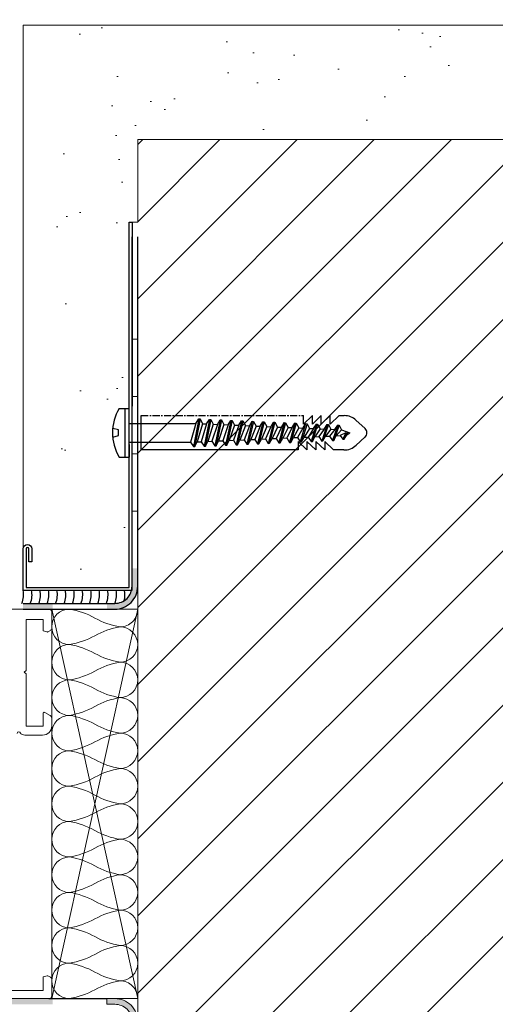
# Model space of a CAD drawing. Header units: millimetres. Extents: x 3652085 to 3778338, y -303702 to -273644.
# Tile 336 of 588: x 3710904 to 3710987, y -278705 to -278533. Entities that reach past the tile are written whole.
import ezdxf

# ---------------------------------------------------------------- set-up
doc = ezdxf.new("R2010")
doc.units = ezdxf.units.MM
doc.header["$PDMODE"] = 34
for name, pattern in [('CENTER', [2, 1.25, -0.25, 0.25, -0.25]), ('DASHED', [0.75, 0.5, -0.25]), ('HIDDEN2', [4.7625, 3.175, -1.5875])]:
    doc.linetypes.add(name, pattern=pattern)
for name, color, linetype, lineweight in [('004 Brick Wall', 7, 'Continuous', 0), ('021 Various', 7, 'Continuous', 5), ('A-Detl-Thin', 150, 'Continuous', 18), ('DIM-03    (HAUSART)', 111, 'Continuous', 5), ('G-Detl-Thin', 151, 'Continuous', 25)]:
    doc.layers.add(name, color=color, linetype=linetype, lineweight=lineweight)
for name, color, linetype in [('1', 7, 'Continuous'), ('ATTACHMT', 7, 'Continuous'), ('FIXINGS', 7, 'Continuous')]:
    doc.layers.add(name, color=color, linetype=linetype)
doc.styles.add('1-20 Eng HA', font='arial.ttf', dxfattribs={"height": 40})
doc.dimstyles.new('1-20 Eng HA', dxfattribs={"dimtxt": 40, "dimasz": 16, "dimexe": 16, "dimexo": 5, "dimgap": 5, "dimtad": 1, "dimdec": 0, "dimlfac": -1, "dimzin": 0, "dimdsep": 46, "dimtxsty": '1-20 Eng HA', "dimblk": 'OBLIQUE', "dimcen": 0.09, "dimdle": 16, "dimclrd": 256, "dimclre": 256, "dimclrt": 256, "dimadec": 0, "dimazin": 0, "dimtfac": 1, "dimtdec": 0, "dimtofl": 0, "dimtmove": 0, "dimatfit": 3, "dimldrblk": 'OBLIQUE', "dimfxl": 1, "dimtolj": 1, "dimtzin": 0, "dimlwe": 0, "dimarcsym": 0})

# ---------------------------------------------------------------- blocks, each defined once
blk = doc.blocks.new('Dubel_1')
at = {"layer": 'FIXINGS', "color": 7}
for p, q in [((1.14, 4.24), (2.9, 4.24)), ((2.23, -4.24), (2.23, 4.24)), ((2.9, 2.04), (2.9, 4.24)), ((2.9, -2.04), (2.9, 2.04)), ((5, -3), (5, 3)), ((15.07, 2.42), (14.13, -2.42)), ((15.3, 2.41), (14.36, -2.41)), ((14.57, 1.63), (15.07, 2.42)), ((15.07, 2.42), (15.3, 2.41)), ((15.3, 2.41), (15.73, 1.58)), ((16.93, 2.34), (16, -2.34)), ((17.16, 2.33), (16.23, -2.33)), ((16.43, 1.55), (16.93, 2.34)), ((16.93, 2.34), (17.16, 2.33)), ((17.16, 2.33), (17.59, 1.5)), ((18.79, 2.26), (17.86, -2.26)), ((19.03, 2.25), (18.09, -2.25)), ((18.3, 1.47), (18.79, 2.26)), ((18.79, 2.26), (19.03, 2.25)), ((19.03, 2.25), (19.46, 1.42)), ((20.66, 2.17), (19.73, -2.17)), ((20.89, 2.16), (19.96, -2.16)), ((20.16, 1.39), (20.66, 2.17)), ((20.66, 2.17), (20.89, 2.16)), ((20.89, 2.16), (21.32, 1.34)), ((22.52, 2.09), (21.59, -2.09)), ((22.76, 2.08), (21.82, -2.08)), ((22.03, 1.31), (22.52, 2.09)), ((22.52, 2.09), (22.76, 2.08)), ((22.76, 2.08), (23.19, 1.26)), ((24.39, 2.01), (23.46, -2.01)), ((24.62, 2), (23.69, -2)), ((23.89, 1.23), (24.39, 2.01)), ((24.39, 2.01), (24.62, 2)), ((24.62, 2), (25.05, 1.18)), ((26.25, 1.93), (25.32, -1.93)), ((26.49, 1.92), (25.55, -1.92)), ((25.76, 1.15), (26.25, 1.93)), ((26.25, 1.93), (26.49, 1.92)), ((26.49, 1.92), (26.92, 1.1)), ((28.12, 1.85), (27.19, -1.85)), ((28.35, 1.84), (27.42, -1.84)), ((27.62, 1.06), (28.12, 1.85)), ((28.12, 1.85), (28.35, 1.84)), ((28.35, 1.84), (28.78, 1.01)), ((29.98, 1.77), (29.05, -1.77)), ((30.22, 1.76), (29.28, -1.76)), ((29.48, 0.98), (29.98, 1.77)), ((29.98, 1.77), (30.22, 1.76)), ((30.22, 1.76), (30.65, 0.93)), ((34.89, 3), (33.34, 1.51)), ((33.34, 1.51), (33.34, 3)), ((36.45, 3), (34.89, 1.51)), ((34.89, 1.51), (34.89, 3)), ((38, 3), (36.45, 1.51)), ((36.45, 1.51), (36.45, 3)), ((39.55, 3), (38, 1.51)), ((38, 1.51), (38, 3)), ((42.5, 2.2), (44.09, 0.73)), ((1.07, 0.5), (0.03, 0.75)), ((1.07, -0.5), (1.07, 0.5)), ((2.9, 1.63), (14.57, 1.63)), ((14.57, 1.63), (13.63, -1.63)), ((15.73, 1.58), (14.79, -1.58)), ((16.43, 1.55), (15.5, -1.55)), ((15.73, 1.58), (16.43, 1.55)), ((17.59, 1.5), (16.66, -1.5)), ((18.3, 1.47), (17.36, -1.47)), ((17.59, 1.5), (18.3, 1.47)), ((19.46, 1.42), (18.52, -1.42)), ((20.16, 1.39), (19.23, -1.39)), ((19.46, 1.42), (20.16, 1.39)), ((21.32, 1.34), (20.39, -1.34)), ((22.03, 1.31), (21.09, -1.31)), ((21.32, 1.34), (22.03, 1.31)), ((23.19, 1.26), (22.25, -1.26)), ((23.89, 1.23), (22.96, -1.23)), ((23.19, 1.26), (23.89, 1.23)), ((25.05, 1.18), (24.12, -1.18)), ((25.76, 1.15), (24.82, -1.15)), ((25.05, 1.18), (25.76, 1.15)), ((26.92, 1.1), (25.98, -1.1)), ((27.62, 1.06), (26.69, -1.06)), ((26.92, 1.1), (27.62, 1.06)), ((28.78, 1.01), (27.85, -1.01)), ((29.48, 0.98), (28.55, -0.98)), ((28.78, 1.01), (29.48, 0.98)), ((30.65, 0.93), (29.71, -0.93)), ((31.35, 0.9), (30.42, -0.9)), ((30.65, 0.93), (31.35, 0.9)), ((31.85, 1.69), (30.92, -1.69)), ((32.08, 1.68), (31.15, -1.68)), ((31.35, 0.9), (31.85, 1.69)), ((32.51, 0.85), (31.58, -0.85)), ((31.85, 1.69), (32.08, 1.68)), ((32.08, 1.68), (32.51, 0.85)), ((33.21, 0.82), (32.28, -0.82)), ((32.51, 0.85), (33.21, 0.82)), ((33.71, 1.6), (32.78, -1.6)), ((33.95, 1.59), (33.01, -1.59)), ((33.21, 0.82), (33.71, 1.6)), ((34.38, 0.77), (33.44, -0.77)), ((33.71, 1.6), (33.95, 1.59)), ((33.95, 1.59), (34.38, 0.77)), ((35.08, 0.74), (34.15, -0.74)), ((34.38, 0.77), (35.08, 0.74)), ((35.58, 1.52), (34.65, -1.52)), ((35.81, 1.51), (34.88, -1.51)), ((35.08, 0.74), (35.58, 1.52)), ((36.24, 0.69), (35.31, -0.69)), ((35.58, 1.52), (35.81, 1.51)), ((35.81, 1.51), (36.24, 0.69)), ((36.94, 0.66), (36.01, -0.66)), ((36.24, 0.69), (36.94, 0.66)), ((37.44, 1.44), (36.51, -1.44)), ((37.68, 1.43), (36.74, -1.43)), ((36.94, 0.66), (37.44, 1.44)), ((38.11, 0.61), (37.17, -0.61)), ((37.44, 1.44), (37.68, 1.43)), ((37.68, 1.43), (38.11, 0.61)), ((38.81, 0.58), (37.88, -0.58)), ((38.11, 0.61), (38.81, 0.58)), ((39.31, 1.36), (38.38, -1.36)), ((39.54, 1.35), (38.61, -1.35)), ((38.81, 0.58), (39.31, 1.36)), ((39.97, 0.53), (39.04, -0.53)), ((39.31, 1.36), (39.54, 1.35)), ((39.54, 1.35), (39.97, 0.53)), ((40.71, 0), (39.74, -0.49)), ((39.97, 0.53), (41.41, 0)), ((40.71, 0), (40.22, -1.12)), ((40.94, 0), (40.46, -1.11)), ((40.94, 0), (40.9, -0.36)), ((40.9, -0.36), (41.41, 0)), ((0.03, -0.75), (1.07, -0.5)), ((2.9, -1.63), (13.63, -1.63)), ((13.63, -1.63), (14.13, -2.42)), ((14.36, -2.41), (14.79, -1.58)), ((14.79, -1.58), (15.5, -1.55)), ((15.5, -1.55), (16, -2.34)), ((16.23, -2.33), (16.66, -1.5)), ((16.66, -1.5), (17.36, -1.47)), ((17.36, -1.47), (17.86, -2.26)), ((18.09, -2.25), (18.52, -1.42)), ((18.52, -1.42), (19.23, -1.39)), ((19.23, -1.39), (19.73, -2.17)), ((19.96, -2.16), (20.39, -1.34)), ((20.39, -1.34), (21.09, -1.31)), ((21.09, -1.31), (21.59, -2.09)), ((21.82, -2.08), (22.25, -1.26)), ((22.25, -1.26), (22.96, -1.23)), ((22.96, -1.23), (23.46, -2.01)), ((23.69, -2), (24.12, -1.18)), ((24.12, -1.18), (24.82, -1.15)), ((24.82, -1.15), (25.32, -1.93)), ((25.55, -1.92), (25.98, -1.1)), ((25.98, -1.1), (26.69, -1.06)), ((26.69, -1.06), (27.19, -1.85)), ((27.42, -1.84), (27.85, -1.01)), ((27.85, -1.01), (28.55, -0.98)), ((28.55, -0.98), (29.05, -1.77)), ((29.28, -1.76), (29.71, -0.93)), ((29.71, -0.93), (30.42, -0.9)), ((30.42, -0.9), (30.92, -1.69)), ((30.92, -1.69), (31.15, -1.68)), ((31.15, -1.68), (31.58, -0.85)), ((31.58, -0.85), (32.28, -0.82)), ((32.28, -0.82), (32.78, -1.6)), ((33.94, -3), (32.38, -1.51)), ((32.38, -1.51), (32.38, -3)), ((32.78, -1.6), (33.01, -1.59)), ((33.01, -1.59), (33.44, -0.77)), ((33.44, -0.77), (34.15, -0.74)), ((35.49, -3), (33.94, -1.51)), ((33.94, -1.51), (33.94, -3)), ((34.15, -0.74), (34.65, -1.52)), ((34.65, -1.52), (34.88, -1.51)), ((34.88, -1.51), (35.31, -0.69)), ((35.31, -0.69), (36.01, -0.66)), ((37.04, -3), (35.49, -1.51)), ((35.49, -1.51), (35.49, -3)), ((36.01, -0.66), (36.51, -1.44)), ((36.51, -1.44), (36.74, -1.43)), ((36.74, -1.43), (37.17, -0.61)), ((38.59, -3), (37.04, -1.51)), ((37.04, -1.51), (37.04, -3)), ((37.17, -0.61), (37.88, -0.58)), ((37.88, -0.58), (38.38, -1.36)), ((38.38, -1.36), (38.61, -1.35)), ((38.61, -1.35), (39.04, -0.53)), ((39.04, -0.53), (39.74, -0.49)), ((39.74, -0.49), (40.22, -1.12)), ((40.22, -1.12), (40.46, -1.11)), ((40.46, -1.11), (40.9, -0.36)), ((42.5, -2.2), (44.09, -0.73)), ((2.9, -2.04), (2.9, -4.24)), ((32.38, -3), (5, -3)), ((14.13, -2.42), (14.36, -2.41)), ((16, -2.34), (16.23, -2.33)), ((17.86, -2.26), (18.09, -2.25)), ((19.73, -2.17), (19.96, -2.16)), ((21.59, -2.09), (21.82, -2.08)), ((23.46, -2.01), (23.69, -2)), ((25.32, -1.93), (25.55, -1.92)), ((27.19, -1.85), (27.42, -1.84)), ((29.05, -1.77), (29.28, -1.76)), ((40.37, -3), (38.59, -3)), ((1.14, -4.24), (2.9, -4.24))]:
    blk.add_line(p, q, dxfattribs=at)
at = {"layer": 'FIXINGS', "color": 7, "linetype": 'CENTER'}
for p, q in [((5, 3), (33.34, 3)), ((39.55, 3), (40.46, 3))]:
    blk.add_line(p, q, dxfattribs=at)
at = {"layer": 'FIXINGS', "color": 7}
for centre, radius, start, end in [((8.46, 0), 8.46, 149.9384, 210.0616), ((40.46, 0), 3, 47.3071, 89.9854), ((43.41, 0), 1, 312.6929, 47.3071), ((40.46, 0), 3, 268.1701, 314.2616)]:
    blk.add_arc(centre, radius, start, end, dxfattribs=at)
blk = doc.blocks.new('_Oblique')
at = {"color": 0, "linetype": 'ByBlock', "lineweight": -2}
blk.add_line((-0.5, -0.5), (0.5, 0.5), dxfattribs=at)
blk = doc.blocks.new('*D504')
at = {"layer": 'Defpoints', "color": 0, "lineweight": 0, "transparency": 16777216}
for p in [(3711051.35, -278533.65), (3711051.35, -278533.65), (3711034.73, -278553.65)]:
    blk.add_point(p, dxfattribs=at)
at = {"layer": 'DIM-03    (HAUSART)', "lineweight": -2, "transparency": 16777216}
for p, q in [((3710999.5, -278511.71), (3710999.5, -278443.87)), ((3711051.35, -278543.65), (3710999.5, -278511.71)), ((3711051.35, -278569.65), (3711051.35, -278517.65))]:
    blk.add_line(p, q, dxfattribs=at)
at = {"layer": 'DIM-03    (HAUSART)', "linetype": 'HIDDEN2', "lineweight": 0, "transparency": 16777216}
for p, q in [((3711056.35, -278533.65), (3711067.35, -278533.65)), ((3711039.73, -278553.65), (3711067.35, -278553.65))]:
    blk.add_line(p, q, dxfattribs=at)
at = {"layer": 'DIM-03    (HAUSART)', "lineweight": -2, "transparency": 16777216, "xscale": 16, "yscale": 16, "zscale": 16}
for p, rotation in [((3711051.35, -278533.65), 90), ((3711051.35, -278553.65), 270)]:
    blk.add_blockref('_Oblique', p, dxfattribs=dict(at, rotation=rotation))
at = {"layer": 'DIM-03    (HAUSART)', "lineweight": 0, "transparency": 16777216, "insert": (3710974.08, -278477.79), "char_height": 40, "attachment_point": 5, "rotation": 90, "style": '1-20 Eng HA'}
blk.add_mtext('\\A1;20', dxfattribs=at)
blk = doc.blocks.new('*U72')
at = {"color": 7, "linetype": 'Continuous', "lineweight": 0}
for points in [[(0, 15), (4, 15)], [(0, -14.99), (0, 15)], [(4, 15), (4, -14.99)], [(4, 10.5), (6, 10.5)], [(4, -10.5), (4, 10.5)], [(6, -10.5), (6, 10.5)], [(6, 8.5), (6.75, 9.8)], [(6.1, 8.25), (6.35, 9.05)], [(6.35, 9.05), (6.75, 9.8)], [(6.75, 9.8), (13.25, 9.8)], [(13.25, 9.8), (13.65, 9.05)], [(14, 8.5), (13.25, 9.8)], [(13.65, 9.05), (13.9, 8.25)], [(6, 7.35), (6.1, 8.25)], [(6.1, 6.5), (6, 7.35)], [(13.9, 8.25), (14, 7.35)], [(14, 7.35), (13.9, 6.5)], [(14, -8.5), (14, 8.5)], [(-82.77, 5.35), (-83.62, 5.05)], [(-82.77, 5.35), (-81.22, 5.6)], [(-81.22, 5.6), (-79.67, 5.6)], [(-79.67, 5.6), (-67.53, 4.95)], [(6.35, 5.65), (6.1, 6.5)], [(6.75, 4.9), (6.35, 5.65)], [(13.65, 5.65), (13.25, 4.9)], [(13.9, 6.5), (13.65, 5.65)], [(-91.02, 3.5), (-89.52, 5)], [(-91.02, -3.5), (-91.02, 3.5)], [(-89.52, 5), (-85.02, 5)], [(-89.52, -5), (-89.52, 5)], [(-84.02, 4.8), (-85.02, 5)], [(-85.02, 5), (-85.02, -5)], [(-84.82, 3.6), (-84.97, 2.65)], [(-84.37, 4.45), (-84.82, 3.6)], [(-83.62, 5.05), (-84.37, 4.45)], [(-82.77, 2.85), (-82.67, 3.5)], [(-82.67, 3.5), (-82.32, 4.05)], [(-82.32, 4.05), (-81.82, 4.5)], [(-82.02, 1.15), (-81.82, 4.5)], [(-81.82, 4.5), (-81.77, 2.8)], [(-78.72, 3.45), (-78.12, 3.95)], [(-78.62, 2.75), (-78.72, 3.45)], [(-78.12, 3.95), (-77.22, 3.8)], [(-77.87, 1.8), (-77.72, 4.4)], [(-77.22, 3.8), (-76.87, 3.1)], [(-67.53, -1.3), (-67.53, 4.95)], [(-67.53, 3.6), (-65.18, 3.6)], [(-64.93, 3.7), (-65.18, 3.6)], [(-64.83, 4), (-64.93, 3.7)], [(-64.83, 5), (-64.83, -5)], [(-64.83, 5), (4, 5)], [(-64.83, -4), (-64.83, 4)], [(-13.05, 5), (-13.05, -5)], [(-11.05, 5), (-11.05, -5)], [(4, 4.1), (-11.05, 4.1)], [(6.25, 3), (6.75, 4.9)], [(6.75, 4.9), (13.25, 4.9)], [(13.25, 4.9), (13.7, 3)], [(14, 5), (15, 5)], [(15.89, 4.1), (14, 4.1)], [(15, 5), (16.34, 3.6)], [(15, 5), (15, -5)], [(18.44, 3.7), (16.34, 3.7)], [(16.34, 3.6), (16.34, -3.6)], [(18.94, 3.2), (18.44, 3.7)], [(18.44, -3.7), (18.44, 3.7)], [(-84.97, 2.65), (-84.67, 1.2)], [(-82.72, 2.2), (-82.77, 2.85)], [(-82.47, 1.6), (-82.72, 2.2)], [(-81.77, 2.8), (-82.02, 1.15)], [(-79.17, 3.25), (-76.47, 3.1)], [(-77.62, 2.35), (-78.62, 2.75)], [(-76.87, 3.1), (-77.62, 2.35)], [(6, 1), (6.25, 3)], [(13.7, 3), (13.95, 1)], [(18.94, 3.2), (18.94, -3.2)], [(-72.48, 0), (-92.92, 0)], [(-89.97, 0), (-64.98, 0)], [(-84.67, 1.2), (-83.87, 0.3)], [(-83.87, 0.3), (-82.47, -0.2)], [(-82.02, 1.15), (-82.47, 1.6)], [(-42.49, 0), (-57.48, 0)], [(-12.5, 0), (-27.49, 0)], [(22.89, 0), (2.5, 0)], [(6, -1), (6, 1)], [(13.95, 1), (13.95, -1)], [(-82.47, -0.2), (-81.62, -0.45)], [(-81.62, -0.45), (-80.77, -0.7)], [(-80.77, -0.7), (-76.97, -0.9)], [(-76.97, -0.9), (-76.62, -1)], [(-76.62, -1), (-76.32, -1.2)], [(-76.32, -1.2), (-76.17, -1.55)], [(-76.17, -1.55), (-76.12, -1.9)], [(-69.73, -1.65), (-69.53, -1.35)], [(-69.73, -1.95), (-69.73, -1.65)], [(-69.53, -1.35), (-69.23, -1.2)], [(-69.23, -1.2), (-67.53, -1.3)], [(6.25, -2.95), (6, -1)], [(13.95, -1), (13.7, -2.95)], [(-82.87, -3.65), (-81.67, -3.3)], [(-81.67, -3.3), (-80.52, -2.9)], [(-80.52, -2.9), (-76.77, -2.7)], [(-76.47, -2.55), (-76.77, -2.7)], [(-76.22, -2.25), (-76.47, -2.55)], [(-76.12, -1.9), (-76.22, -2.25)], [(-69.53, -2.25), (-69.73, -1.95)], [(-69.23, -2.4), (-69.53, -2.25)], [(-69.23, -2.4), (-67.53, -2.3)], [(-67.53, -2.3), (-67.53, -5.05)], [(6.75, -4.9), (6.25, -2.95)], [(13.7, -2.95), (13.25, -4.9)], [(18.44, -3.7), (18.94, -3.2)], [(-89.52, -5), (-91.02, -3.5)], [(-89.52, -5), (-85.02, -5)], [(-84.82, -4.95), (-85.02, -5)], [(-84.82, -5.05), (-84.02, -4.15)], [(-84.82, -5.05), (-84.77, -5.85)], [(-84.02, -4.15), (-82.87, -3.65)], [(-82.62, -5.75), (-81.82, -4.95)], [(-81.82, -4.95), (-81.62, -5.7)], [(-81.82, -4.95), (-81.72, -6.2)], [(-77.72, -4.55), (-77.67, -6.25)], [(-76.57, -5.45), (-67.53, -5.05)], [(-67.53, -3.6), (-65.18, -3.6)], [(-65.18, -3.6), (-64.93, -3.7)], [(-64.93, -3.7), (-64.83, -4)], [(-64.83, -5), (4, -5)], [(-13, -5), (-13.05, -5)], [(4, -4.1), (-11.05, -4.1)], [(6.35, -5.65), (6.75, -4.9)], [(6.75, -4.9), (13.25, -4.9)], [(13.25, -4.9), (13.65, -5.65)], [(15.89, -4.1), (14, -4.1)], [(14, -5), (15, -5)], [(15, -5), (16.34, -3.6)], [(18.44, -3.7), (16.34, -3.7)], [(-84.77, -5.85), (-82.62, -5.75)], [(-82.62, -5.75), (-81.72, -6.2)], [(-81.62, -5.7), (-81.72, -6.2)], [(-81.62, -5.7), (-78.72, -5.55)], [(-78.72, -5.55), (-78.62, -5.65)], [(-78.62, -5.55), (-77.67, -5.45)], [(-78.62, -5.65), (-76.72, -5.9)], [(-77.67, -5.45), (-76.67, -5.45)], [(-76.67, -5.55), (-76.72, -5.9)], [(-76.67, -5.55), (-76.62, -5.5)], [(-76.62, -5.5), (-76.57, -5.45)], [(6, -7.35), (6.1, -6.5)], [(6.1, -6.5), (6.35, -5.65)], [(13.65, -5.65), (13.9, -6.5)], [(13.9, -6.5), (14, -7.35)], [(6.1, -8.2), (6, -7.35)], [(6, -8.5), (6.75, -9.8)], [(6.35, -9.05), (6.1, -8.2)], [(14, -8.5), (13.25, -9.8)], [(13.9, -8.2), (13.65, -9.05)], [(14, -7.35), (13.9, -8.2)], [(6.75, -9.8), (6.35, -9.05)], [(6.75, -9.8), (13.25, -9.8)], [(13.65, -9.05), (13.25, -9.8)], [(4, -10.5), (6, -10.5)], [(4, -14.99), (0, -14.99)]]:
    blk.add_lwpolyline(points, dxfattribs=at)
blk = doc.blocks.new('W_02')
at = {"lineweight": 0}
for points in [[(19, -14.37), (-19, -14.37, 0.198913), (-19.35, -14.51, 0.198913), (-19.5, -14.87), (-19.5, -17.65, 0.267858), (-19.25, -18.08), (-18.82, -18.33, 0.198991), (-18.67, -18.35), (-18, -18.17), (-18, -16.17), (-15, -16.17), (-15, -25.07), (-14.7, -25.37), (-15, -25.67), (-15, -34.77), (-17.99, -34.77), (-17.99, -32.57, 0.57735), (-18.29, -32.4), (-19.24, -32.94, 0.267946), (-19.49, -33.38), (-19.49, -34.76, 0.413824), (-17.9, -36.36), (-15, -36.37, 0.146116), (-14.12, -36.11, 0.186234), (-14.04, -35.99, -0.879905), (-13.45, -36.07)], [(-11.01, -80.97), (-18.01, -80.97), (-18.01, -78.55), (-18.68, -78.38, 0.198674), (-18.83, -78.4), (-19.26, -78.64, 0.267999), (-19.51, -79.08), (-19.51, -81.87, 0.414214), (-19.01, -82.37), (-19.01, -82.37), (43.99, -82.37, 0.414214)]]:
    blk.add_lwpolyline(points, format="xyb", dxfattribs=at)

msp = doc.modelspace()

# ---------------------------------------------------------------- hatches: boundary and pattern name
at = {"layer": '004 Brick Wall', "linetype": 'Continuous', "lineweight": 0}
h = msp.add_hatch(dxfattribs=at)
h.set_pattern_fill('ANSI31', scale=3, angle=-360, style=0)
h.set_pattern_definition([(45, (-22418459.061, -7494239.545), (-6.7351920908, 6.7351920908), [])])
h.paths.add_polyline_path([(3711216.84, -278753.64), (3711216.84, -278553.65), (3710925.05, -278553.65), (3710925.05, -278753.64)])
at = {"layer": '021 Various'}
h = msp.add_hatch(dxfattribs=at)
h.set_pattern_fill('SITEWORK_SAND', color=256, scale=10, angle=-90, style=0, pattern_type=2)
h.set_pattern_definition([(307.5, (6188141.76, 13574180.14), (19.26823769, 0.62993358), [0, -15.2, 0, -17, 0, -16.25]), (277.5, (6188141.76, 13574180.14), (28.22146065, -17.697767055), [0, -8.2, 0, -13.7, 0, -5.25]), (237.5, (6188141.76, 13574192.44), (0.056590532, -31.141418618), [0, -5, 0, -18, 0, -23.5]), (227.5, (6188141.76, 13574192.44), (8.776755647, -30.061266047), [0, -2.5, 0, -11.8, 0, -13.5])])
edge = h.paths.add_edge_path()
edge.add_line((3710905.05, -278533.65), (3710905.05, -278570.64))
edge.add_line((3710905.05, -278570.64), (3710905.05, -278625.12))
edge.add_arc((3710905.8, -278625.12), 0.75, 0, 180, ccw=False)
edge.add_line((3710906.55, -278625.12), (3710906.55, -278627.36))
edge.add_line((3710906.55, -278627.36), (3710906.05, -278627.36))
edge.add_line((3710906.05, -278627.36), (3710906.05, -278625.12))
edge.add_arc((3710905.8, -278625.12), 0.25, 0, 180)
edge.add_line((3710905.55, -278625.12), (3710905.55, -278631.86))
edge.add_line((3710905.55, -278631.86), (3710923.55, -278631.86))
edge.add_line((3710923.55, -278631.86), (3710923.55, -278609.09))
edge.add_line((3710923.55, -278609.09), (3710921.79, -278609.09))
edge.add_arc((3710929.11, -278604.85), 8.46, 149.9384, 210.0616, ccw=False)
edge.add_line((3710921.79, -278600.62), (3710923.55, -278600.62))
edge.add_line((3710923.55, -278600.62), (3710923.55, -278553.65))
edge.add_line((3710923.55, -278553.65), (3711216.84, -278553.65))
edge.add_line((3711216.84, -278553.65), (3711216.84, -278533.65))
edge.add_line((3711216.84, -278533.65), (3710905.05, -278533.65))
at = {"layer": 'ATTACHMT', "linetype": 'Continuous', "lineweight": -3}
for points in [[(3710919.67, -278635.64), (3710919.67, -278634.64), (3710921.06, -278634.64, 0.414214), (3710924.06, -278631.64), (3710924.06, -278628.52), (3710925.06, -278628.52), (3710925.06, -278631.64, -0.414214), (3710921.06, -278635.64)], [(3710910.23, -278635.65), (3710910.23, -278634.65), (3710905.05, -278634.65), (3710905.05, -278635.65)], [(3710910.23, -278703.64), (3710910.23, -278704.64), (3710900.79, -278704.64), (3710900.79, -278703.64)]]:
    msp.add_hatch(color=256, dxfattribs=at).paths.add_polyline_path(points)
h = msp.add_hatch(color=256, dxfattribs=at)
edge = h.paths.add_edge_path()
edge.add_line((3710919.67, -278703.64), (3710919.67, -278704.64))
edge.add_line((3710919.67, -278704.64), (3710921.06, -278704.64))
edge.add_arc((3710921.06, -278707.64), 3, 0, 90, ccw=False)
edge.add_line((3710924.06, -278707.64), (3710924.06, -278716.33))
edge.add_line((3710924.06, -278716.33), (3710925.06, -278716.33))
edge.add_line((3710925.06, -278716.33), (3710925.06, -278707.64))
edge.add_arc((3710921.06, -278707.64), 4, 0, 90)
edge.add_line((3710921.06, -278703.64), (3710919.67, -278703.64))

# ---------------------------------------------------------------- linework, layer by layer
at = {"color": 0, "lineweight": 0}
for points in [[(3710924.06, -278588.52), (3710925.05, -278588.52), (3710925.05, -278598.52), (3710924.06, -278598.52), (3710924.06, -278588.52)], [(3710924.06, -278608.52), (3710925.05, -278608.52), (3710925.05, -278618.52), (3710924.06, -278618.52), (3710924.06, -278608.52)]]:
    msp.add_lwpolyline(points, close=True, dxfattribs=at)
msp.add_lwpolyline([(3710919.67, -278703.64), (3710919.67, -278704.64), (3710921.06, -278704.64, -0.414214), (3710924.06, -278707.64), (3710924.06, -278716.33), (3710925.06, -278716.33), (3710925.06, -278707.64, 0.414214), (3710921.06, -278703.64), (3710919.67, -278703.64)], format="xyb", close=True, dxfattribs=at)
at = {"layer": '004 Brick Wall', "color": 7, "linetype": 'Continuous', "lineweight": 18}
msp.add_lwpolyline([(3710925.05, -278573.64), (3710925.05, -278753.64)], dxfattribs=at)
at = {"layer": '021 Various'}
msp.add_lwpolyline([(3710905.05, -278533.65), (3710905.05, -278570.64), (3710905.05, -278625.12, -1), (3710906.55, -278625.12), (3710906.55, -278627.36), (3710906.05, -278627.36), (3710906.05, -278625.12, 1), (3710905.55, -278625.12), (3710905.55, -278631.86), (3710923.55, -278631.86), (3710923.55, -278609.09), (3710921.79, -278609.09, -0.268526), (3710921.79, -278600.62), (3710923.55, -278600.62), (3710923.55, -278568.06), (3710925.05, -278568.06), (3710925.05, -278553.65), (3711216.84, -278553.65), (3711216.84, -278533.65)], format="xyb", close=True, dxfattribs=at)
at = {"layer": '1', "linetype": 'Continuous', "lineweight": 0}
msp.add_lwpolyline([(3710925.05, -278635.64), (3710906.74, -278635.64)], dxfattribs=at)
at = {"layer": 'A-Detl-Thin', "color": 3, "lineweight": 0}
msp.add_lwpolyline([(3710925.05, -278635.64, -0.414214), (3710921.96, -278638.74, -0.088209), (3710917.55, -278637.19, 0.088209), (3710913.14, -278635.64, 1), (3710913.14, -278641.83, 0.088209), (3710917.55, -278640.28, -0.088209), (3710921.96, -278638.74, -1), (3710921.96, -278644.92, -0.088209), (3710917.55, -278643.37, 0.088209), (3710913.14, -278641.83, 1), (3710913.14, -278648.01, 0.088209), (3710917.55, -278646.46, -0.088209), (3710921.96, -278644.92, -1), (3710921.96, -278651.1, -0.088209), (3710917.55, -278649.55, 0.088209), (3710913.14, -278648.01, 1), (3710913.14, -278654.19, 0.088209), (3710917.55, -278652.64, -0.088209), (3710921.96, -278651.1, -1), (3710921.96, -278657.28, -0.088209), (3710917.55, -278655.74, 0.088209), (3710913.14, -278654.19, 1), (3710913.14, -278660.37, 0.088209), (3710917.55, -278658.83, -0.088209), (3710921.96, -278657.28, -1), (3710921.96, -278663.46, -0.088209), (3710917.55, -278661.92, 0.088209), (3710913.14, -278660.37, 1), (3710913.14, -278666.55, 0.088209), (3710917.55, -278665.01, -0.088209), (3710921.96, -278663.46, -1), (3710921.96, -278669.64, -0.088209), (3710917.55, -278668.1, 0.088209), (3710913.14, -278666.55, 1), (3710913.14, -278672.74, 0.088209), (3710917.55, -278671.19, -0.088209), (3710921.96, -278669.64, -1), (3710921.96, -278675.83, -0.088209), (3710917.55, -278674.28, 0.088209), (3710913.14, -278672.74, 1), (3710913.14, -278678.92, 0.088209), (3710917.55, -278677.37, -0.088209), (3710921.96, -278675.83, -1), (3710921.96, -278682.01, -0.088209), (3710917.55, -278680.46, 0.088209), (3710913.14, -278678.92, 1), (3710913.14, -278685.1, 0.088209), (3710917.55, -278683.55, -0.088209), (3710921.96, -278682.01, -1), (3710921.96, -278688.19, -0.088209), (3710917.55, -278686.64, 0.088209), (3710913.14, -278685.1, 1), (3710913.14, -278691.28, 0.088209), (3710917.55, -278689.74, -0.088209), (3710921.96, -278688.19, -1), (3710921.96, -278694.37, -0.088209), (3710917.55, -278692.83, 0.088209), (3710913.14, -278691.28, 1), (3710913.14, -278697.46, 0.088209), (3710917.55, -278695.92, -0.088209), (3710921.96, -278694.37, -1), (3710921.96, -278700.55, -0.088209), (3710917.55, -278699.01, 0.088209), (3710913.14, -278697.46, 1), (3710913.14, -278703.64, 0.088209), (3710917.55, -278702.1, -0.088209), (3710921.96, -278700.55, -0.414214), (3710925.05, -278703.64)], format="xyb", dxfattribs=at)
at = {"layer": 'ATTACHMT', "color": 7, "linetype": 'Continuous', "lineweight": -3}
msp.add_line((3710909.55, -278703.64), (3710919.67, -278703.64), dxfattribs=at)
msp.add_lwpolyline([(3710906.05, -278625.12, 1), (3710905.55, -278625.12), (3710905.55, -278631.86), (3710923.55, -278631.86), (3710923.55, -278568.06), (3710924.06, -278568.06), (3710924.05, -278632.36), (3710905.05, -278632.36), (3710905.05, -278625.12, -1), (3710906.55, -278625.12), (3710906.55, -278627.36), (3710906.05, -278627.36)], format="xyb", close=True, dxfattribs=at)
for points in [[(3710905.05, -278634.64), (3710921.06, -278634.64, 0.414214), (3710924.06, -278631.64), (3710924.06, -278570.64)], [(3710905.05, -278635.64), (3710921.06, -278635.64, 0.414214), (3710925.06, -278631.64), (3710925.05, -278570.64)]]:
    msp.add_lwpolyline(points, format="xyb", dxfattribs=at)
at = {"layer": 'ATTACHMT', "color": 3}
for centre, start in [((3710901.27, -278633.14), 337.1544), ((3710902.74, -278633.14), 337.1544), ((3710904.22, -278633.14), 337.1544), ((3710905.69, -278633.14), 337.1544), ((3710907.17, -278633.14), 337.1544), ((3710908.64, -278633.14), 337.1544), ((3710910.12, -278633.14), 337.1544), ((3710911.59, -278633.14), 337.1544), ((3710913.07, -278633.14), 337.1544), ((3710914.54, -278633.14), 337.1544), ((3710916.02, -278633.14), 337.1544), ((3710917.5, -278633.14), 337.1544), ((3710918.97, -278633.14), 344.8532)]:
    msp.add_arc(centre, 3.86, start, 11.65, dxfattribs=at)
at = {"layer": 'G-Detl-Thin', "color": 2, "lineweight": 0}
for p, q in [((3710925.06, -278635.64), (3710910.05, -278703.64)), ((3710925.06, -278703.64), (3710910.05, -278635.64))]:
    msp.add_line(p, q, dxfattribs=at)
msp.add_lwpolyline([(3710925.06, -278635.64), (3710910.05, -278635.64), (3710910.05, -278703.64), (3710925.06, -278703.64), (3710925.06, -278635.64)], close=True, dxfattribs=at)

# ---------------------------------------------------------------- block references
at = {"linetype": 'DASHED', "lineweight": 5, "ltscale": 0.5, "xscale": -1}
msp.add_blockref('W_02', (3710890.55, -278621.28), dxfattribs=at)
msp.add_blockref('Dubel_1', (3710920.65, -278604.85))
at = {"lineweight": 0, "rotation": 270}
msp.add_blockref('*U72', (3710995.36, -278759.64), dxfattribs=at)

# ---------------------------------------------------------------- dimensions: what is measured, and where the dimension line sits
at = {"layer": 'DIM-03    (HAUSART)', "lineweight": 0}
dim = msp.add_linear_dim(base=(3711051.35, -278533.65), p1=(3711034.73, -278553.65), p2=(3711051.35, -278533.65), angle=90, dimstyle='1-20 Eng HA', override={"dimclrd": 256, "dimclre": 256, "dimclrt": 256, "dimtmove": 1}, dxfattribs=at)
dim.commit()
dim.dimension.update_dxf_attribs({"geometry": '*D504', "text_midpoint": (3710999.5, -278506.71), "dimtype": 160})

doc.saveas('drawing.dxf')
